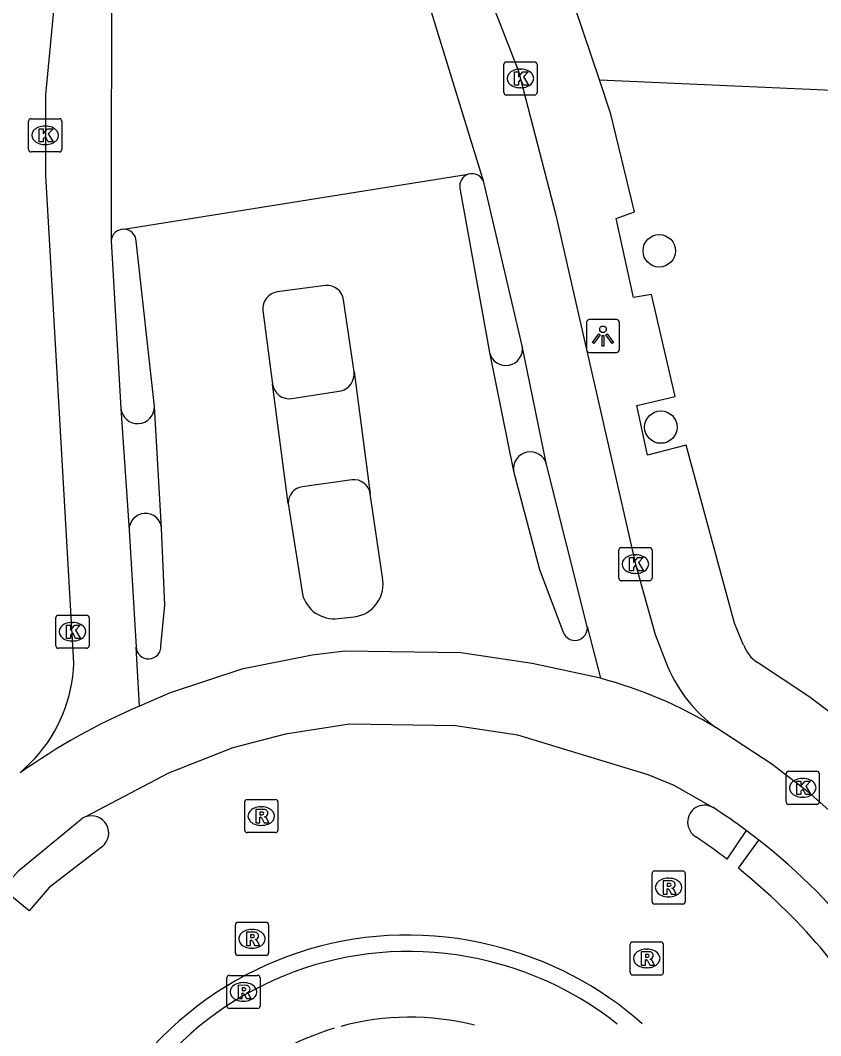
# Model space of a CAD drawing. Extents: x 163686 to 164493, y 382719 to 383870.
# Drawn here: x 164261.58 to 164285.71, y 383367.98 to 383398.6 of the extents above; entities that cross this region are included whole.
import ezdxf

# ---------------------------------------------------------------- set-up
doc = ezdxf.new("R2010")
doc.units = 0
for name, color, linetype in [('IMGEO_Boom', 7, 'Continuous'), ('IMGEO_Fietspad_open', 7, 'Continuous'), ('IMGEO_Groenvoorziening', 7, 'Continuous'), ('IMGEO_Kolk', 7, 'Continuous'), ('IMGEO_Lichtpunt', 7, 'Continuous'), ('IMGEO_Rijbaan_lokaal_gesloten', 7, 'Continuous'), ('IMGEO_Rijbaan_lokaal_open', 7, 'Continuous'), ('IMGEO_Rioolput', 7, 'Continuous'), ('IMGEO_Verkeerseiland_open', 7, 'Continuous'), ('IMGEO_Voetpad_open', 7, 'Continuous')]:
    doc.layers.add(name, color=color, linetype=linetype)

msp = doc.modelspace()

# ---------------------------------------------------------------- linework, layer by layer
at = {"layer": 'IMGEO_Boom'}
for centre in [(164280.838, 383391.645), (164280.887, 383386.328)]:
    msp.add_circle(centre, 0.489, dxfattribs=at)
at = {"layer": 'IMGEO_Fietspad_open'}
for points in [[(164272.429, 383409.44), (164272.358, 383408.441), (164272.461, 383407.658), (164276.593, 383397.06), (164277.723, 383392.72), (164280.12, 383382.197), (164280.715, 383380.077), (164281.101, 383379.088)], [(164263.19, 383379.208), (164262.345, 383393.912), (164262.347, 383396.352), (164262.729, 383400.373)], [(164276.706, 383388.777), (164275.551, 383393.712)], [(164264.315, 383391.941), (164264.611, 383386.892)], [(164277.443, 383385.205), (164276.706, 383388.777)], [(164264.611, 383386.892), (164264.854, 383383.216)], [(164278.67, 383380.313), (164277.443, 383385.205)], [(164264.854, 383383.216), (164265.064, 383379.694)], [(164261.576, 383375.901), (164262.024, 383376.347)]]:
    msp.add_lwpolyline(points, dxfattribs=at)
for centre, radius, start, end in [((164258.692, 383379.373), 4.501, 317.7567, 357.8966), ((164285.151, 383380.815), 4.403, 203.0915, 233.6419)]:
    msp.add_arc(centre, radius, start, end, dxfattribs=at)
at = {"layer": 'IMGEO_Groenvoorziening'}
msp.add_lwpolyline([(164279.035, 383396.8), (164288.093, 383396.4), (164286.852, 383377.073)], dxfattribs=at)
at = {"layer": 'IMGEO_Kolk'}
for p, q in [((164276.152, 383396.416), (164276.152, 383397.268)), ((164276.227, 383397.342), (164277.079, 383397.342)), ((164277.153, 383397.268), (164277.153, 383396.416)), ((164276.64, 383397.122), (164276.665, 383397.122)), ((164276.663, 383396.562), (164276.638, 383396.562)), ((164277.079, 383396.342), (164276.227, 383396.342)), ((164261.825, 383394.701), (164261.825, 383395.553)), ((164261.9, 383395.627), (164262.752, 383395.627)), ((164262.826, 383395.553), (164262.826, 383394.701)), ((164262.313, 383395.407), (164262.338, 383395.407)), ((164262.336, 383394.847), (164262.311, 383394.847)), ((164262.752, 383394.627), (164261.9, 383394.627)), ((164279.619, 383381.771), (164279.619, 383382.623)), ((164279.694, 383382.697), (164280.546, 383382.697)), ((164280.62, 383382.623), (164280.62, 383381.771)), ((164280.107, 383382.477), (164280.132, 383382.477)), ((164280.546, 383381.697), (164279.694, 383381.697)), ((164280.13, 383381.917), (164280.105, 383381.917)), ((164262.647, 383379.732), (164262.647, 383380.584)), ((164262.722, 383380.658), (164263.574, 383380.658)), ((164263.135, 383380.438), (164263.16, 383380.438)), ((164263.648, 383380.584), (164263.648, 383379.732)), ((164263.158, 383379.878), (164263.133, 383379.878)), ((164263.574, 383379.658), (164262.722, 383379.658)), ((164284.663, 383375.024), (164284.663, 383375.876)), ((164284.738, 383375.95), (164285.59, 383375.95)), ((164285.664, 383375.876), (164285.664, 383375.024)), ((164285.151, 383375.73), (164285.176, 383375.73)), ((164285.59, 383374.95), (164284.738, 383374.95)), ((164285.174, 383375.17), (164285.149, 383375.17))]:
    msp.add_line(p, q, dxfattribs=at)
for points in [[(164276.152, 383396.416), (164276.152, 383397.268)], [(164276.227, 383397.342), (164277.079, 383397.342)], [(164277.153, 383397.268), (164277.153, 383396.416)], [(164276.473, 383397.042), (164276.596, 383397.042), (164276.596, 383396.891), (164276.726, 383397.042), (164276.89, 383397.042), (164276.744, 383396.891), (164276.897, 383396.642), (164276.745, 383396.642), (164276.66, 383396.806), (164276.596, 383396.739), (164276.596, 383396.642), (164276.473, 383396.642), (164276.473, 383397.042)], [(164277.079, 383396.342), (164276.227, 383396.342)], [(164261.825, 383394.701), (164261.825, 383395.553)], [(164261.9, 383395.627), (164262.752, 383395.627)], [(164262.826, 383395.553), (164262.826, 383394.701)], [(164262.146, 383395.327), (164262.269, 383395.327), (164262.269, 383395.176), (164262.399, 383395.327), (164262.563, 383395.327), (164262.417, 383395.176), (164262.57, 383394.927), (164262.418, 383394.927), (164262.333, 383395.091), (164262.269, 383395.024), (164262.269, 383394.927), (164262.146, 383394.927), (164262.146, 383395.327)], [(164262.752, 383394.627), (164261.9, 383394.627)], [(164279.619, 383381.771), (164279.619, 383382.623)], [(164279.694, 383382.697), (164280.546, 383382.697)], [(164280.62, 383382.623), (164280.62, 383381.771)], [(164279.94, 383382.397), (164280.063, 383382.397), (164280.063, 383382.246), (164280.193, 383382.397), (164280.357, 383382.397), (164280.211, 383382.246), (164280.364, 383381.997), (164280.212, 383381.997), (164280.127, 383382.161), (164280.063, 383382.094), (164280.063, 383381.997), (164279.94, 383381.997), (164279.94, 383382.397)], [(164280.546, 383381.697), (164279.694, 383381.697)], [(164262.647, 383379.732), (164262.647, 383380.584)], [(164262.722, 383380.658), (164263.574, 383380.658)], [(164263.648, 383380.584), (164263.648, 383379.732)], [(164262.968, 383380.358), (164263.091, 383380.358), (164263.091, 383380.207), (164263.221, 383380.358), (164263.385, 383380.358), (164263.239, 383380.207), (164263.392, 383379.958), (164263.24, 383379.958), (164263.155, 383380.122), (164263.091, 383380.055), (164263.091, 383379.958), (164262.968, 383379.958), (164262.968, 383380.358)], [(164263.574, 383379.658), (164262.722, 383379.658)], [(164284.663, 383375.024), (164284.663, 383375.876)], [(164284.738, 383375.95), (164285.59, 383375.95)], [(164285.664, 383375.876), (164285.664, 383375.024)], [(164284.984, 383375.65), (164285.107, 383375.65), (164285.107, 383375.499), (164285.237, 383375.65), (164285.401, 383375.65), (164285.255, 383375.499), (164285.408, 383375.25), (164285.256, 383375.25), (164285.171, 383375.414), (164285.107, 383375.347), (164285.107, 383375.25), (164284.984, 383375.25), (164284.984, 383375.65)], [(164285.59, 383374.95), (164284.738, 383374.95)]]:
    msp.add_lwpolyline(points, dxfattribs=at)
for centre, start, end in [((164276.229, 383397.266), 91.552, 178.448), ((164276.229, 383397.266), 91.552, 178.448), ((164277.077, 383397.266), 1.552, 88.448), ((164277.077, 383397.266), 1.552, 88.448), ((164276.229, 383396.418), 181.552, 268.448), ((164276.229, 383396.418), 181.552, 268.448), ((164277.077, 383396.418), 271.552, 358.448), ((164277.077, 383396.418), 271.552, 358.448), ((164261.902, 383395.551), 91.552, 178.448), ((164261.902, 383395.551), 91.552, 178.448), ((164262.75, 383395.551), 1.552, 88.448), ((164262.75, 383395.551), 1.552, 88.448), ((164261.902, 383394.703), 181.552, 268.448), ((164261.902, 383394.703), 181.552, 268.448), ((164262.75, 383394.703), 271.552, 358.448), ((164262.75, 383394.703), 271.552, 358.448), ((164279.696, 383382.621), 91.552, 178.448), ((164279.696, 383382.621), 91.552, 178.448), ((164280.544, 383382.621), 1.552, 88.448), ((164280.544, 383382.621), 1.552, 88.448), ((164279.696, 383381.773), 181.552, 268.448), ((164279.696, 383381.773), 181.552, 268.448), ((164280.544, 383381.773), 271.552, 358.448), ((164280.544, 383381.773), 271.552, 358.448), ((164262.724, 383380.582), 91.552, 178.448), ((164262.724, 383380.582), 91.552, 178.448), ((164263.572, 383380.582), 1.552, 88.448), ((164263.572, 383380.582), 1.552, 88.448), ((164262.724, 383379.734), 181.552, 268.448), ((164262.724, 383379.734), 181.552, 268.448), ((164263.572, 383379.734), 271.552, 358.448), ((164263.572, 383379.734), 271.552, 358.448), ((164284.74, 383375.874), 91.552, 178.448), ((164284.74, 383375.874), 91.552, 178.448), ((164285.588, 383375.874), 1.552, 88.448), ((164285.588, 383375.874), 1.552, 88.448), ((164284.74, 383375.026), 181.552, 268.448), ((164284.74, 383375.026), 181.552, 268.448), ((164285.588, 383375.026), 271.552, 358.448), ((164285.588, 383375.026), 271.552, 358.448)]:
    msp.add_arc(centre, 0.0765, start, end, dxfattribs=at)
for centre, major_axis, ratio, start_param, end_param in [((164276.639, 383396.842), (-0.387, 0.002), 0.722429, 4.712389, 7.853982), ((164276.664, 383396.842), (-0.39, 0.002), 0.717154, 1.570796, 4.712389), ((164262.312, 383395.127), (-0.387, 0.002), 0.722429, 4.712389, 7.853982), ((164262.337, 383395.127), (-0.39, 0.002), 0.717154, 1.570796, 4.712389), ((164280.106, 383382.197), (-0.387, 0.002), 0.722429, 4.712389, 7.853982), ((164280.131, 383382.197), (-0.39, 0.002), 0.717154, 1.570796, 4.712389), ((164263.134, 383380.158), (-0.387, 0.002), 0.722429, 4.712389, 7.853982), ((164263.159, 383380.158), (-0.39, 0.002), 0.717154, 1.570796, 4.712389), ((164285.15, 383375.45), (-0.387, 0.002), 0.722429, 4.712389, 7.853982), ((164285.175, 383375.45), (-0.39, 0.002), 0.717154, 1.570796, 4.712389)]:
    msp.add_ellipse(centre, major_axis=major_axis, ratio=ratio, start_param=start_param, end_param=end_param, dxfattribs=at)
at = {"layer": 'IMGEO_Lichtpunt'}
for p, q in [((164278.643, 383389.479), (164278.643, 383388.672)), ((164278.643, 383389.479), (164278.643, 383388.672)), ((164279.545, 383389.574), (164278.737, 383389.574)), ((164279.545, 383389.574), (164278.737, 383389.574)), ((164279.639, 383388.672), (164279.639, 383389.479)), ((164279.639, 383388.672), (164279.639, 383389.479)), ((164278.737, 383388.578), (164279.545, 383388.578)), ((164278.737, 383388.578), (164279.545, 383388.578))]:
    msp.add_line(p, q, dxfattribs=at)
for points in [[(164279.017, 383389.143), (164279.056, 383389.115), (164278.868, 383388.853), (164278.83, 383388.88), (164279.017, 383389.143)], [(164279.119, 383389.095), (164279.166, 383389.095), (164279.166, 383388.773), (164279.119, 383388.773), (164279.119, 383389.095)], [(164279.229, 383389.115), (164279.267, 383389.142), (164279.454, 383388.88), (164279.415, 383388.852), (164279.229, 383389.115)]]:
    msp.add_lwpolyline(points, dxfattribs=at)
msp.add_circle((164279.142, 383389.277), 0.0994, dxfattribs=at)
for centre, start, end in [((164278.737, 383389.479), 90, 180), ((164278.737, 383389.479), 90, 180), ((164279.545, 383389.479), 0, 90), ((164279.545, 383389.479), 0, 90), ((164278.737, 383388.672), 180, 270), ((164278.737, 383388.672), 180, 270), ((164279.545, 383388.672), 270, 0), ((164279.545, 383388.672), 270, 360)]:
    msp.add_arc(centre, 0.0946, start, end, dxfattribs=at)
at = {"layer": 'IMGEO_Rijbaan_lokaal_gesloten'}
for points in [[(164264.693, 383392.296), (164275.079, 383393.952)], [(164274.829, 383393.53), (164275.724, 383388.58)], [(164265.618, 383386.947), (164265.068, 383391.935)], [(164270.778, 383390.595), (164269.315, 383390.403)], [(164271.638, 383387.992), (164271.322, 383390.164)], [(164268.89, 383389.847), (164269.179, 383387.621)], [(164275.724, 383388.58), (164276.447, 383385.002)], [(164271.638, 383387.992), (164272.128, 383384.316)], [(164269.655, 383384.028), (164269.179, 383387.621)], [(164265.837, 383383.279), (164265.618, 383386.947)], [(164276.447, 383385.002), (164277.223, 383382.035), (164277.939, 383380.147)], [(164272.494, 383381.8), (164272.128, 383384.316)], [(164269.655, 383384.028), (164270.08, 383381.29)], [(164265.814, 383379.733), (164265.933, 383380.963), (164265.837, 383383.279)], [(164271.157, 383380.558), (164271.642, 383380.604)], [(164278.67, 383380.313), (164279.064, 383378.754)], [(164265.166, 383377.91), (164265.064, 383379.694)], [(164279.064, 383378.754), (164277.009, 383379.195), (164274.858, 383379.523), (164271.364, 383379.568), (164270.378, 383379.449), (164268.257, 383379.03), (164266.092, 383378.313), (164265.166, 383377.91)], [(164282.451, 383374.862), (164281.284, 383375.52), (164280.505, 383375.842), (164276.573, 383377.037), (164274.698, 383377.325), (164271.496, 383377.368), (164269.571, 383377.067), (164267.986, 383376.655), (164266.044, 383375.893), (164263.545, 383374.577)], [(164287.877, 383373.054), (164285.41, 383375.258), (164284.228, 383376.16), (164282.541, 383377.269)], [(164261.042, 383372.403), (164261.528, 383372.958), (164263.409, 383374.505)], [(164283.462, 383374.167), (164282.873, 383373.303)], [(164283.845, 383373.876), (164283.462, 383374.167)], [(164283.223, 383373.026), (164283.845, 383373.876)], [(164264.049, 383373.68), (164262.449, 383372.449), (164261.84, 383371.739), (164261.042, 383372.403)], [(164286.322, 383369.847), (164285.705, 383370.628)]]:
    msp.add_lwpolyline(points, dxfattribs=at)
for centre, radius, start, end in [((164275.196, 383393.598), 0.373, 108.2626, 190.4509), ((164264.691, 383391.918), 0.378, 2.5445, 89.6349), ((164270.831, 383390.103), 0.495, 7.0904, 96.1314), ((164269.392, 383389.904), 0.505, 98.7647, 186.4476), ((164271.51, 383381.6), 1.004, 277.5543, 11.5155), ((164271.032, 383381.533), 0.983, 194.3141, 277.2807), ((164278.295, 383380.273), 0.377, 199.519, 6.0692), ((164265.439, 383379.717), 0.376, 183.5165, 2.4369), ((164275.599, 383365.828), 13.382, 58.7521, 74.994), ((164272.501, 383360.591), 18.809, 112.9532, 125.5104), ((164282.203, 383374.415), 0.511, 61.0272, 241.1794), ((164263.718, 383374.084), 0.522, 309.3658, 109.2951), ((164272.428, 383359.199), 18.596, 53.6035, 57.3843), ((164263.713, 383374.094), 0.511, 109.2418, 126.5527), ((164270.367, 383357.014), 20.536, 52.4835, 55.6404), ((164272.788, 383359.729), 17.955, 37.1881, 51.9885), ((164271.193, 383358.091), 19.177, 40.8235, 51.1487), ((164273.247, 383360.578), 10.434, 75.8136, 260.0008), ((164273.388, 383360.548), 10.43, 48.2969, 76.608)]:
    msp.add_arc(centre, radius, start, end, dxfattribs=at)
at = {"layer": 'IMGEO_Rijbaan_lokaal_open'}
for points in [[(164265.19, 383409.835), (164264.325, 383401.104), (164264.315, 383391.941)], [(164275.551, 383393.712), (164272.82, 383402.609), (164270.966, 383407.363), (164270.927, 383409.522)]]:
    msp.add_lwpolyline(points, dxfattribs=at)
for centre, radius, start, end in [((164275.196, 383393.597), 0.374, 17.9177, 108.1779), ((164264.691, 383391.92), 0.376, 89.6277, 176.7778)]:
    msp.add_arc(centre, radius, start, end, dxfattribs=at)
at = {"layer": 'IMGEO_Rioolput'}
for p, q in [((164268.34, 383374.173), (164268.34, 383375.025)), ((164268.415, 383375.099), (164269.267, 383375.099)), ((164269.341, 383375.025), (164269.341, 383374.173)), ((164268.828, 383374.879), (164268.853, 383374.879)), ((164268.851, 383374.319), (164268.826, 383374.319)), ((164269.267, 383374.099), (164268.415, 383374.099)), ((164280.62, 383372.018), (164280.62, 383372.87)), ((164280.695, 383372.944), (164281.547, 383372.944)), ((164281.621, 383372.87), (164281.621, 383372.018)), ((164281.108, 383372.724), (164281.133, 383372.724)), ((164281.131, 383372.164), (164281.106, 383372.164)), ((164281.547, 383371.944), (164280.695, 383371.944)), ((164268.059, 383370.471), (164268.059, 383371.323)), ((164268.134, 383371.397), (164268.986, 383371.397)), ((164269.06, 383371.323), (164269.06, 383370.471)), ((164268.547, 383371.177), (164268.572, 383371.177)), ((164279.96, 383369.88), (164279.96, 383370.732)), ((164280.035, 383370.806), (164280.887, 383370.806)), ((164280.961, 383370.732), (164280.961, 383369.88)), ((164268.986, 383370.397), (164268.134, 383370.397)), ((164268.57, 383370.617), (164268.545, 383370.617)), ((164280.448, 383370.586), (164280.473, 383370.586)), ((164280.471, 383370.026), (164280.446, 383370.026)), ((164267.804, 383368.87), (164267.804, 383369.722)), ((164267.879, 383369.796), (164268.731, 383369.796)), ((164268.805, 383369.722), (164268.805, 383368.87)), ((164280.887, 383369.806), (164280.035, 383369.806)), ((164268.292, 383369.576), (164268.317, 383369.576)), ((164268.731, 383368.796), (164267.879, 383368.796)), ((164268.315, 383369.016), (164268.29, 383369.016))]:
    msp.add_line(p, q, dxfattribs=at)
for points in [[(164268.34, 383374.173), (164268.34, 383375.025)], [(164268.415, 383375.099), (164269.267, 383375.099)], [(164269.341, 383375.025), (164269.341, 383374.173)], [(164268.929, 383374.797), (164268.677, 383374.799), (164268.677, 383374.399)], [(164268.855, 383374.718), (164268.801, 383374.718), (164268.801, 383374.637)], [(164268.801, 383374.637), (164268.853, 383374.637)], [(164268.677, 383374.399), (164268.801, 383374.399), (164268.801, 383374.561), (164268.812, 383374.561)], [(164268.859, 383374.532), (164268.93, 383374.399), (164269.07, 383374.399), (164269.005, 383374.525)], [(164269.267, 383374.099), (164268.415, 383374.099)], [(164280.62, 383372.018), (164280.62, 383372.87)], [(164280.695, 383372.944), (164281.547, 383372.944)], [(164281.621, 383372.87), (164281.621, 383372.018)], [(164281.209, 383372.642), (164280.957, 383372.644), (164280.957, 383372.244)], [(164281.135, 383372.563), (164281.081, 383372.563), (164281.081, 383372.482)], [(164281.081, 383372.482), (164281.133, 383372.482)], [(164280.957, 383372.244), (164281.081, 383372.244), (164281.081, 383372.406), (164281.092, 383372.406)], [(164281.139, 383372.377), (164281.21, 383372.244), (164281.35, 383372.244), (164281.285, 383372.37)], [(164281.547, 383371.944), (164280.695, 383371.944)], [(164268.059, 383370.471), (164268.059, 383371.323)], [(164268.134, 383371.397), (164268.986, 383371.397)], [(164269.06, 383371.323), (164269.06, 383370.471)], [(164268.648, 383371.095), (164268.396, 383371.097), (164268.396, 383370.697)], [(164268.574, 383371.016), (164268.52, 383371.016), (164268.52, 383370.935)], [(164268.52, 383370.935), (164268.572, 383370.935)], [(164268.396, 383370.697), (164268.52, 383370.697), (164268.52, 383370.859), (164268.531, 383370.859)], [(164268.578, 383370.83), (164268.649, 383370.697), (164268.789, 383370.697), (164268.724, 383370.823)], [(164279.96, 383369.88), (164279.96, 383370.732)], [(164280.035, 383370.806), (164280.887, 383370.806)], [(164280.961, 383370.732), (164280.961, 383369.88)], [(164268.986, 383370.397), (164268.134, 383370.397)], [(164280.549, 383370.504), (164280.297, 383370.506), (164280.297, 383370.106)], [(164280.475, 383370.425), (164280.421, 383370.425), (164280.421, 383370.344)], [(164280.421, 383370.344), (164280.473, 383370.344)], [(164280.297, 383370.106), (164280.421, 383370.106), (164280.421, 383370.268), (164280.432, 383370.268)], [(164280.479, 383370.239), (164280.55, 383370.106), (164280.69, 383370.106), (164280.625, 383370.232)], [(164267.804, 383368.87), (164267.804, 383369.722)], [(164267.879, 383369.796), (164268.731, 383369.796)], [(164268.805, 383369.722), (164268.805, 383368.87)], [(164280.887, 383369.806), (164280.035, 383369.806)], [(164268.393, 383369.494), (164268.141, 383369.496), (164268.141, 383369.096)], [(164268.319, 383369.415), (164268.265, 383369.415), (164268.265, 383369.334)], [(164268.141, 383369.096), (164268.265, 383369.096), (164268.265, 383369.258), (164268.276, 383369.258)], [(164268.265, 383369.334), (164268.317, 383369.334)], [(164268.323, 383369.229), (164268.394, 383369.096), (164268.534, 383369.096), (164268.469, 383369.222)], [(164268.731, 383368.796), (164267.879, 383368.796)]]:
    msp.add_lwpolyline(points, dxfattribs=at)
for centre, radius, start, end in [((164268.417, 383375.023), 0.0765, 91.552, 178.448), ((164268.417, 383375.023), 0.0765, 91.552, 178.448), ((164269.265, 383375.023), 0.0765, 1.552, 88.448), ((164269.265, 383375.023), 0.0765, 1.552, 88.448), ((164268.837, 383374.826), 0.19, 274.7715, 282.9687), ((164268.861, 383374.622), 0.0964, 77.0061, 93.1865), ((164268.875, 383374.679), 0.0378, 276.6634, 79.6772), ((164268.928, 383374.687), 0.109, 350.3612, 89.416), ((164268.926, 383374.687), 0.112, 277.5842, 350.9817), ((164268.811, 383374.508), 0.0533, 26.0293, 88.6989), ((164268.91, 383374.472), 0.108, 29.5134, 73.7905), ((164268.417, 383374.175), 0.0765, 181.552, 268.448), ((164268.417, 383374.175), 0.0765, 181.552, 268.448), ((164269.265, 383374.175), 0.0765, 271.552, 358.448), ((164269.265, 383374.175), 0.0765, 271.552, 358.448), ((164280.697, 383372.868), 0.0765, 91.552, 178.448), ((164280.697, 383372.868), 0.0765, 91.552, 178.448), ((164281.545, 383372.868), 0.0765, 1.552, 88.448), ((164281.545, 383372.868), 0.0765, 1.552, 88.448), ((164281.117, 383372.671), 0.19, 274.7715, 282.9687), ((164281.141, 383372.467), 0.0964, 77.0061, 93.1865), ((164281.155, 383372.524), 0.0378, 276.6634, 79.6772), ((164281.208, 383372.532), 0.109, 350.3612, 89.416), ((164281.206, 383372.532), 0.112, 277.5842, 350.9817), ((164281.091, 383372.353), 0.0533, 26.0293, 88.6989), ((164281.19, 383372.317), 0.108, 29.5134, 73.7905), ((164280.697, 383372.02), 0.0765, 181.552, 268.448), ((164280.697, 383372.02), 0.0765, 181.552, 268.448), ((164281.545, 383372.02), 0.0765, 271.552, 358.448), ((164281.545, 383372.02), 0.0765, 271.552, 358.448), ((164268.136, 383371.321), 0.0765, 91.552, 178.448), ((164268.136, 383371.321), 0.0765, 91.552, 178.448), ((164268.984, 383371.321), 0.0765, 1.552, 88.448), ((164268.984, 383371.321), 0.0765, 1.552, 88.448), ((164268.556, 383371.124), 0.19, 274.7715, 282.9687), ((164268.58, 383370.92), 0.0964, 77.0061, 93.1865), ((164268.594, 383370.977), 0.0378, 276.6634, 79.6772), ((164268.647, 383370.985), 0.109, 350.3612, 89.416), ((164268.645, 383370.985), 0.112, 277.5842, 350.9817), ((164268.53, 383370.806), 0.0533, 26.0293, 88.6989), ((164268.629, 383370.77), 0.108, 29.5134, 73.7905), ((164280.037, 383370.73), 0.0765, 91.552, 178.448), ((164280.037, 383370.73), 0.0765, 91.552, 178.448), ((164280.885, 383370.73), 0.0765, 1.552, 88.448), ((164280.885, 383370.73), 0.0765, 1.552, 88.448), ((164268.136, 383370.473), 0.0765, 181.552, 268.448), ((164268.136, 383370.473), 0.0765, 181.552, 268.448), ((164268.984, 383370.473), 0.0765, 271.552, 358.448), ((164268.984, 383370.473), 0.0765, 271.552, 358.448), ((164280.457, 383370.533), 0.19, 274.7715, 282.9687), ((164280.481, 383370.329), 0.0964, 77.0061, 93.1865), ((164280.495, 383370.386), 0.0378, 276.6634, 79.6772), ((164280.548, 383370.394), 0.109, 350.3612, 89.416), ((164280.546, 383370.394), 0.112, 277.5842, 350.9817), ((164280.431, 383370.215), 0.0533, 26.0293, 88.6989), ((164280.53, 383370.179), 0.108, 29.5134, 73.7905), ((164267.881, 383369.72), 0.0765, 91.552, 178.448), ((164267.881, 383369.72), 0.0765, 91.552, 178.448), ((164268.729, 383369.72), 0.0765, 1.552, 88.448), ((164268.729, 383369.72), 0.0765, 1.552, 88.448), ((164280.037, 383369.882), 0.0765, 181.552, 268.448), ((164280.037, 383369.882), 0.0765, 181.552, 268.448), ((164280.885, 383369.882), 0.0765, 271.552, 358.448), ((164280.885, 383369.882), 0.0765, 271.552, 358.448), ((164268.325, 383369.319), 0.0964, 77.0061, 93.1865), ((164268.339, 383369.376), 0.0378, 276.6634, 79.6772), ((164268.392, 383369.384), 0.109, 350.3612, 89.416), ((164268.275, 383369.205), 0.0533, 26.0293, 88.6989), ((164268.301, 383369.523), 0.19, 274.7715, 282.9687), ((164268.39, 383369.384), 0.112, 277.5842, 350.9817), ((164268.374, 383369.169), 0.108, 29.5134, 73.7905), ((164267.881, 383368.872), 0.0765, 181.552, 268.448), ((164267.881, 383368.872), 0.0765, 181.552, 268.448), ((164268.729, 383368.872), 0.0765, 271.552, 358.448), ((164268.729, 383368.872), 0.0765, 271.552, 358.448)]:
    msp.add_arc(centre, radius, start, end, dxfattribs=at)
for centre, major_axis, ratio, start_param, end_param in [((164268.827, 383374.599), (-0.387, 0.002), 0.722429, 4.712389, 7.853982), ((164268.852, 383374.599), (-0.39, 0.002), 0.717154, 1.570796, 4.712389), ((164281.107, 383372.444), (-0.387, 0.002), 0.722429, 4.712389, 7.853982), ((164281.132, 383372.444), (-0.39, 0.002), 0.717154, 1.570796, 4.712389), ((164268.546, 383370.897), (-0.387, 0.002), 0.722429, 4.712389, 7.853982), ((164268.571, 383370.897), (-0.39, 0.002), 0.717154, 1.570796, 4.712389), ((164280.447, 383370.306), (-0.387, 0.002), 0.722429, 4.712389, 7.853982), ((164280.472, 383370.306), (-0.39, 0.002), 0.717154, 1.570796, 4.712389), ((164268.291, 383369.296), (-0.387, 0.002), 0.722429, 4.712389, 7.853982), ((164268.316, 383369.296), (-0.39, 0.002), 0.717154, 1.570796, 4.712389)]:
    msp.add_ellipse(centre, major_axis=major_axis, ratio=ratio, start_param=start_param, end_param=end_param, dxfattribs=at)
at = {"layer": 'IMGEO_Verkeerseiland_open'}
for centre, radius, start, end in [((164273.275, 383360.583), 9.933, 75.764, 260.0211), ((164273.383, 383360.56), 9.93, 51.4757, 76.4006), ((164273.319, 383360.562), 7.971, 75.8768, 105.1047), ((164273.319, 383360.562), 7.971, 106.6136, 158.6224)]:
    msp.add_arc(centre, radius, start, end, dxfattribs=at)
at = {"layer": 'IMGEO_Voetpad_open'}
for points in [[(164279.035, 383396.8), (164278.061, 383399.691), (164276.414, 383399.366), (164275.293, 383402.163), (164276.818, 383402.8), (164275.046, 383407.258), (164274.913, 383408.081), (164275.04, 383410.474), (164275.658, 383415.023), (164276.697, 383419.754), (164278.076, 383424.149), (164282.248, 383434.643)], [(164283.383, 383379.754), (164283.102, 383380.412), (164281.651, 383385.78), (164280.479, 383385.486), (164280.161, 383386.983), (164281.321, 383387.251), (164280.607, 383390.324), (164280.066, 383390.238), (164279.541, 383392.623), (164280.097, 383392.817), (164279.382, 383395.768), (164279.035, 383396.8)], [(164269.761, 383387.188), (164271.248, 383387.423)], [(164271.573, 383384.737), (164270.083, 383384.528)], [(164286.852, 383377.073), (164285.344, 383378.202), (164283.799, 383379.232)]]:
    msp.add_lwpolyline(points, dxfattribs=at)
for centre, radius, start, end in [((164276.214, 383388.685), 0.501, 192.1116, 10.5756), ((164271.106, 383387.938), 0.534, 285.3767, 5.7689), ((164269.689, 383387.699), 0.516, 188.6849, 278.0177), ((164265.114, 383386.937), 0.505, 185.1005, 1.152), ((164276.951, 383385.072), 0.509, 15.1455, 187.8945), ((164271.638, 383384.247), 0.494, 8.0345, 97.6006), ((164270.133, 383384.052), 0.478, 95.9508, 182.9222), ((164265.346, 383383.234), 0.493, 5.204, 182.1301), ((164284.364, 383380.109), 1.043, 199.8974, 237.2077)]:
    msp.add_arc(centre, radius, start, end, dxfattribs=at)

doc.saveas('drawing.dxf')
